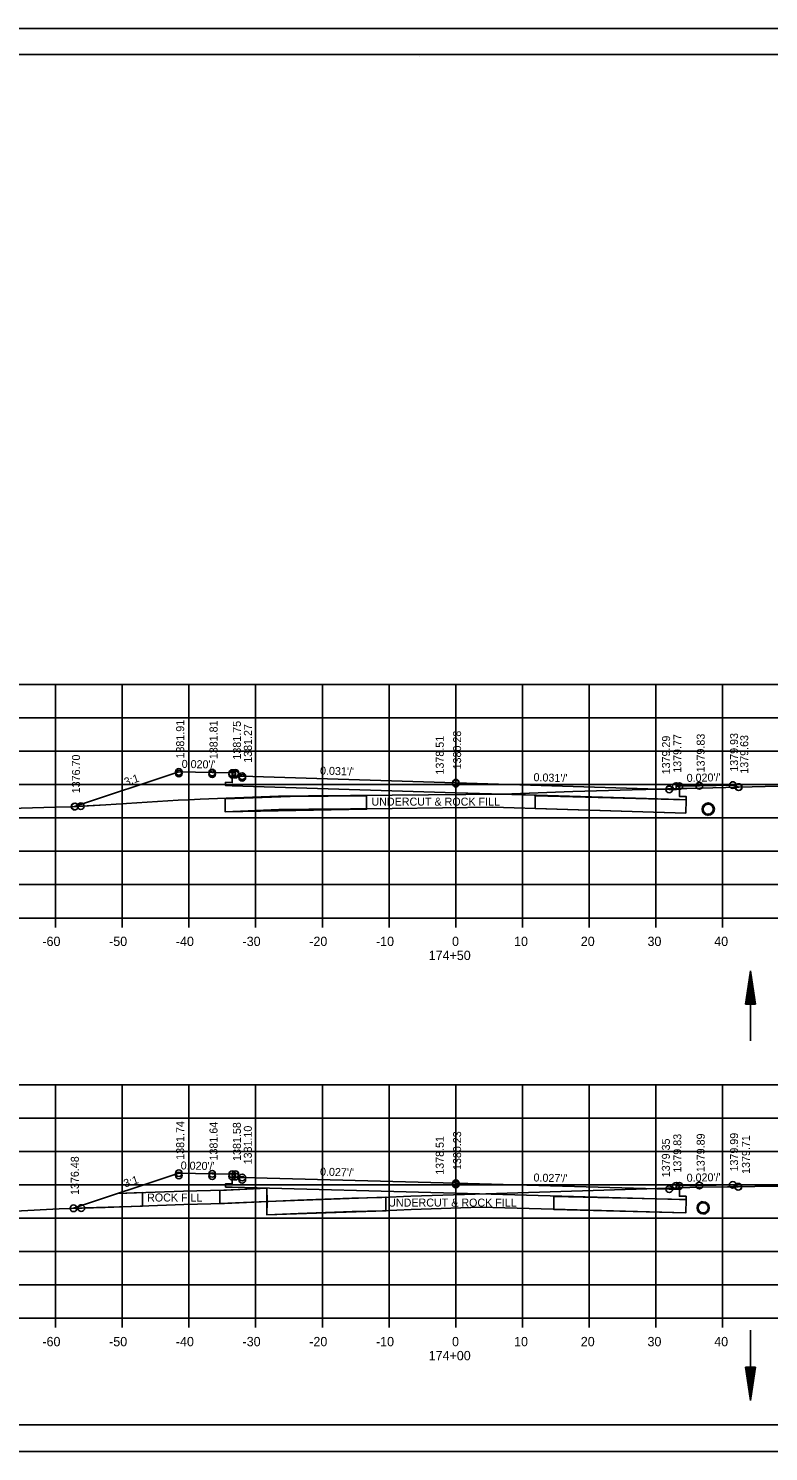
# Model space of a CAD drawing. Extents: x 1374311 to 1383814, y 384102 to 406278.
# Drawn here: x 1382576 to 1382686.9, y 396251.5 to 396464.9 of the extents above; entities that cross this region are included whole.
import ezdxf

# ---------------------------------------------------------------- set-up
doc = ezdxf.new("R2010")
doc.units = 0
for name, color, linetype in [('R_Axis', 7, 'Continuous'), ('R_Axis Annot', 7, 'Continuous'), ('R_Border', 7, 'Continuous'), ('R_Draft', 7, 'Continuous'), ('R_Exist Surface', 7, 'Continuous'), ('R_Fin Surface', 7, 'Continuous'), ('R_Grid', 7, 'Continuous'), ('R_No Plot', 7, 'Continuous'), ('R_Water', 7, 'Continuous'), ('R_Xsect Elev', 7, 'Continuous'), ('R_Xsect Slope', 7, 'Continuous')]:
    doc.layers.add(name, color=color, linetype=linetype)

msp = doc.modelspace()

# ---------------------------------------------------------------- linework, layer by layer
at = {"layer": 'R_Axis'}
for p, q in [((1382500.07, 396331.53), (1382780.07, 396331.53)), ((1382580.07, 396330.13), (1382580.07, 396331.53)), ((1382590.07, 396330.13), (1382590.07, 396331.53)), ((1382600.07, 396330.13), (1382600.07, 396331.53)), ((1382610.07, 396330.13), (1382610.07, 396331.53)), ((1382620.07, 396330.13), (1382620.07, 396331.53)), ((1382630.07, 396330.13), (1382630.07, 396331.53)), ((1382640.07, 396330.13), (1382640.07, 396331.53)), ((1382650.07, 396330.13), (1382650.07, 396331.53)), ((1382660.07, 396330.13), (1382660.07, 396331.53)), ((1382670.07, 396330.13), (1382670.07, 396331.53)), ((1382680.07, 396330.13), (1382680.07, 396331.53)), ((1382500.07, 396271.53), (1382780.07, 396271.53)), ((1382580.07, 396270.13), (1382580.07, 396271.53)), ((1382590.07, 396270.13), (1382590.07, 396271.53)), ((1382600.07, 396270.13), (1382600.07, 396271.53)), ((1382610.07, 396270.13), (1382610.07, 396271.53)), ((1382620.07, 396270.13), (1382620.07, 396271.53)), ((1382630.07, 396270.13), (1382630.07, 396271.53)), ((1382640.07, 396270.13), (1382640.07, 396271.53)), ((1382650.07, 396270.13), (1382650.07, 396271.53)), ((1382660.07, 396270.13), (1382660.07, 396271.53)), ((1382670.07, 396270.13), (1382670.07, 396271.53)), ((1382680.07, 396270.13), (1382680.07, 396271.53))]:
    msp.add_line(p, q, dxfattribs=at)
at = {"layer": 'R_Border'}
for p, q in [((1382482.07, 396460.99), (1382798.25, 396460.99)), ((1382634.59, 396460.73), (1382634.59, 396460.73)), ((1382634.59, 396460.73), (1382634.59, 396460.73)), ((1382798.25, 396255.53), (1382482.07, 396255.53))]:
    msp.add_line(p, q, dxfattribs=at)
at = {"layer": 'R_Draft'}
for p, q in [((1382683.51, 396318.62), (1382684.26, 396323.62)), ((1382683.64, 396318.62), (1382684.26, 396322.79)), ((1382683.77, 396318.62), (1382684.26, 396321.93)), ((1382685.01, 396318.62), (1382684.26, 396323.62)), ((1382684.89, 396318.62), (1382684.26, 396322.79)), ((1382684.76, 396318.62), (1382684.26, 396321.93)), ((1382683.89, 396318.62), (1382684.26, 396321.09)), ((1382684.02, 396318.62), (1382684.26, 396320.25)), ((1382684.15, 396318.62), (1382684.26, 396319.41)), ((1382684.64, 396318.62), (1382684.26, 396321.09)), ((1382684.51, 396318.62), (1382684.26, 396320.25)), ((1382684.38, 396318.62), (1382684.26, 396319.41)), ((1382685.01, 396318.62), (1382683.51, 396318.62)), ((1382683.51, 396264.21), (1382684.26, 396259.21)), ((1382685.01, 396264.21), (1382683.51, 396264.21)), ((1382683.64, 396264.21), (1382684.26, 396260.05)), ((1382683.77, 396264.21), (1382684.26, 396260.91)), ((1382683.89, 396264.21), (1382684.26, 396261.74)), ((1382684.02, 396264.21), (1382684.26, 396262.59)), ((1382684.15, 396264.21), (1382684.26, 396263.42)), ((1382685.01, 396264.21), (1382684.26, 396259.21)), ((1382684.51, 396264.21), (1382684.26, 396262.59)), ((1382684.76, 396264.21), (1382684.26, 396260.91)), ((1382684.89, 396264.21), (1382684.26, 396260.05)), ((1382684.64, 396264.21), (1382684.26, 396261.74)), ((1382684.38, 396264.21), (1382684.26, 396263.42))]:
    msp.add_line(p, q, dxfattribs=at)
at = {"layer": 'R_Exist Surface'}
for p, q in [((1382677.98, 396348.82), (1382677.73, 396348.73)), ((1382677.98, 396346.99), (1382677.73, 396346.9)), ((1382676.83, 396289.05), (1382677.46, 396288.95)), ((1382676.83, 396287.21), (1382677.46, 396287.12))]:
    msp.add_line(p, q, dxfattribs=at)
for points in [[(1382500.07, 396345.77), (1382505.31, 396345.88), (1382517.12, 396346.19), (1382526.98, 396346.6), (1382537.59, 396346.87), (1382550.22, 396347.2), (1382562.06, 396347.45), (1382568.15, 396347.79), (1382580.02, 396348.17), (1382582.46, 396348.2), (1382587.63, 396348.51), (1382598.45, 396349.21), (1382600.04, 396349.27), (1382601.77, 396349.33), (1382613.48, 396349.78), (1382618, 396349.84), (1382630.53, 396349.93), (1382636, 396350.01), (1382647.18, 396350.09), (1382657.62, 396350.5), (1382666.51, 396350.75), (1382674.68, 396350.97), (1382692.31, 396351.39)], [(1382500.07, 396285.31), (1382509.67, 396285.58), (1382514.05, 396285.65), (1382526.63, 396286.11), (1382537.05, 396286.49), (1382542.01, 396286.52), (1382551.38, 396286.93), (1382559.01, 396287.16), (1382568.35, 396287.29), (1382580.64, 396287.95), (1382587.54, 396288.15), (1382599.32, 396288.56), (1382605.38, 396288.73), (1382616.38, 396289.25), (1382623.15, 396289.48), (1382624.5, 396289.52), (1382629.01, 396289.64), (1382633.33, 396289.84), (1382647.79, 396290.28), (1382676.76, 396291.19), (1382688.92, 396291.31)]]:
    msp.add_lwpolyline(points, dxfattribs=at)
for centre in [(1382677.91, 396347.86), (1382677.15, 396288.08)]:
    msp.add_circle(centre, 0.917, dxfattribs=at)
at = {"layer": 'R_Fin Surface'}
msp.add_line((1382611.77, 396291.03), (1382611.77, 396287.03), dxfattribs=at)
for points in [[(1382582.94, 396348.23), (1382598.55, 396353.44), (1382598.56, 396353.44), (1382598.56, 396353.44), (1382603.56, 396353.34), (1382606.56, 396353.28), (1382606.56, 396353.28), (1382606.56, 396353.28), (1382607.06, 396353.28), (1382607.07, 396352.78), (1382607.07, 396352.78), (1382607.07, 396352.78), (1382608.07, 396352.8), (1382640.05, 396351.81), (1382640.07, 396351.81), (1382640.1, 396351.81), (1382672.07, 396350.82), (1382672.07, 396350.82), (1382673.07, 396350.8), (1382673.08, 396351.3), (1382673.08, 396351.3), (1382673.08, 396351.3), (1382673.58, 396351.3), (1382676.58, 396351.36), (1382676.58, 396351.36), (1382681.58, 396351.46), (1382681.58, 396351.46), (1382682.51, 396351.16), (1382682.51, 396351.16)], [(1382673.58, 396351.3), (1382673.59, 396349.76), (1382674.59, 396349.75), (1382674.58, 396349.25), (1382673.58, 396349.28), (1382640.07, 396350.31), (1382606.56, 396351.35), (1382605.56, 396351.38), (1382605.57, 396351.88), (1382606.57, 396351.83), (1382606.56, 396353.28)], [(1382605.5, 396349.39), (1382605.48, 396347.47), (1382613.54, 396347.78), (1382618.02, 396347.84), (1382630.55, 396347.93), (1382645.61, 396348.14)], [(1382674.58, 396349.25), (1382674.54, 396347.25), (1382645.61, 396348.14)], [(1382582.77, 396288.01), (1382582.77, 396288.01), (1382598.56, 396293.28), (1382598.56, 396293.28), (1382603.56, 396293.18), (1382606.56, 396293.12), (1382606.56, 396293.12), (1382606.56, 396293.12), (1382607.06, 396293.12), (1382607.07, 396292.62), (1382607.07, 396292.62), (1382607.07, 396292.62), (1382608.07, 396292.64), (1382640.06, 396291.76), (1382640.07, 396291.76), (1382672.06, 396290.89), (1382672.07, 396290.89), (1382672.07, 396290.89), (1382673.07, 396290.87), (1382673.08, 396291.37), (1382673.08, 396291.37), (1382673.08, 396291.37), (1382673.58, 396291.37), (1382676.58, 396291.43), (1382676.58, 396291.43), (1382676.58, 396291.43), (1382681.58, 396291.53), (1382682.42, 396291.25), (1382682.42, 396291.25)], [(1382673.58, 396291.37), (1382673.59, 396289.83), (1382674.59, 396289.82), (1382674.58, 396289.32), (1382673.58, 396289.34), (1382640.07, 396290.26), (1382606.56, 396291.18), (1382605.56, 396291.2), (1382605.57, 396291.7), (1382606.57, 396291.66), (1382606.56, 396293.12)], [(1382589.37, 396290.21), (1382599.26, 396290.56), (1382605.31, 396290.73), (1382611.77, 396291.03)], [(1382611.77, 396287.03), (1382616.46, 396287.25), (1382623.22, 396287.48), (1382624.56, 396287.52), (1382629.09, 396287.64), (1382633.4, 396287.84), (1382643.82, 396288.16)], [(1382674.58, 396289.32), (1382674.54, 396287.32), (1382643.82, 396288.16)]]:
    msp.add_lwpolyline(points, dxfattribs=at)
for points in [[(1382605.5, 396349.39), (1382615.26, 396349.77), (1382626.7, 396349.86), (1382626.7, 396347.84), (1382605.48, 396347.47)], [(1382651.98, 396349.85), (1382651.98, 396347.94), (1382674.54, 396347.25), (1382674.58, 396349.25), (1382651.98, 396349.85)], [(1382589.37, 396290.21), (1382582.77, 396288.01), (1382593.13, 396288.34), (1382593.13, 396290.36), (1382589.37, 396290.21)], [(1382604.7, 396290.67), (1382611.77, 396291.03), (1382611.79, 396289.01), (1382604.7, 396288.74)], [(1382611.79, 396289.01), (1382611.77, 396287.03), (1382629.6, 396287.62), (1382629.6, 396289.69), (1382611.79, 396289.01)], [(1382654.79, 396289.78), (1382654.79, 396287.85), (1382674.54, 396287.32), (1382674.58, 396289.32), (1382654.79, 396289.78)]]:
    msp.add_lwpolyline(points, close=True, dxfattribs=at)
at = {"layer": 'R_Grid'}
for p, q in [((1382500.07, 396366.53), (1382780.07, 396366.53)), ((1382580.07, 396331.53), (1382580.07, 396366.53)), ((1382590.07, 396331.53), (1382590.07, 396366.53)), ((1382600.07, 396331.53), (1382600.07, 396366.53)), ((1382610.07, 396331.53), (1382610.07, 396366.53)), ((1382620.07, 396331.53), (1382620.07, 396366.53)), ((1382630.07, 396331.53), (1382630.07, 396366.53)), ((1382640.07, 396331.53), (1382640.07, 396366.53)), ((1382650.07, 396331.53), (1382650.07, 396366.53)), ((1382660.07, 396331.53), (1382660.07, 396366.53)), ((1382670.07, 396331.53), (1382670.07, 396366.53)), ((1382680.07, 396331.53), (1382680.07, 396366.53)), ((1382500.07, 396361.53), (1382780.07, 396361.53)), ((1382500.07, 396356.53), (1382780.07, 396356.53)), ((1382500.07, 396351.53), (1382780.07, 396351.53)), ((1382500.07, 396346.53), (1382780.07, 396346.53)), ((1382500.07, 396341.53), (1382780.07, 396341.53)), ((1382500.07, 396336.53), (1382780.07, 396336.53)), ((1382500.07, 396331.53), (1382780.07, 396331.53)), ((1382500.07, 396306.53), (1382780.07, 396306.53)), ((1382580.07, 396271.53), (1382580.07, 396306.53)), ((1382590.07, 396271.53), (1382590.07, 396306.53)), ((1382600.07, 396271.53), (1382600.07, 396306.53)), ((1382610.07, 396271.53), (1382610.07, 396306.53)), ((1382620.07, 396271.53), (1382620.07, 396306.53)), ((1382630.07, 396271.53), (1382630.07, 396306.53)), ((1382640.07, 396271.53), (1382640.07, 396306.53)), ((1382650.07, 396271.53), (1382650.07, 396306.53)), ((1382660.07, 396271.53), (1382660.07, 396306.53)), ((1382670.07, 396271.53), (1382670.07, 396306.53)), ((1382680.07, 396271.53), (1382680.07, 396306.53)), ((1382500.07, 396301.53), (1382780.07, 396301.53)), ((1382500.07, 396296.53), (1382780.07, 396296.53)), ((1382500.07, 396291.53), (1382780.07, 396291.53)), ((1382500.07, 396286.53), (1382780.07, 396286.53)), ((1382500.07, 396281.53), (1382780.07, 396281.53)), ((1382500.07, 396276.53), (1382780.07, 396276.53)), ((1382500.07, 396271.53), (1382780.07, 396271.53))]:
    msp.add_line(p, q, dxfattribs=at)
at = {"layer": 'R_No Plot'}
for p, q in [((1382469.67, 396464.89), (1382803, 396464.89)), ((1382469.67, 396251.55), (1382803, 396251.55))]:
    msp.add_line(p, q, dxfattribs=at)
for points in [[(1382469.66, 396464.89), (1382803, 396464.89), (1382803, 396251.55), (1382469.66, 396251.55)], [(1382715.99, 396460.99), (1382715.99, 396451.11), (1382751.72, 396451.11), (1382751.72, 396448.19), (1382774.92, 396448.19), (1382774.92, 396423.86), (1382798.25, 396423.86), (1382798.25, 396255.53), (1382482.07, 396255.53), (1382482.07, 396460.99)], [(1382582.94, 396348.23), (1382587.63, 396348.51), (1382598.45, 396349.21), (1382600.04, 396349.27), (1382601.77, 396349.33), (1382613.48, 396349.78), (1382618, 396349.84), (1382630.53, 396349.93), (1382636, 396350.01), (1382647.18, 396350.09), (1382647.2, 396350.09), (1382640.07, 396350.31), (1382606.56, 396351.35), (1382605.56, 396351.38), (1382605.57, 396351.88), (1382606.57, 396351.83), (1382606.56, 396353.28), (1382606.56, 396353.28), (1382603.56, 396353.34), (1382598.56, 396353.44), (1382598.56, 396353.44), (1382598.55, 396353.44)], [(1382673.58, 396350.94), (1382674.68, 396350.97), (1382682.51, 396351.16), (1382681.58, 396351.46), (1382681.58, 396351.46), (1382676.58, 396351.36), (1382676.58, 396351.36), (1382673.58, 396351.3)], [(1382647.2, 396350.09), (1382657.62, 396350.5), (1382666.51, 396350.75), (1382673.58, 396350.94), (1382673.59, 396349.76), (1382674.59, 396349.75), (1382674.58, 396349.25), (1382673.58, 396349.28)], [(1382673.58, 396291.09), (1382676.76, 396291.19), (1382682.42, 396291.25), (1382681.58, 396291.53), (1382676.58, 396291.43), (1382676.58, 396291.43), (1382673.58, 396291.37)]]:
    msp.add_lwpolyline(points, close=True, dxfattribs=at)
for centre in [(1382598.56, 396353.44), (1382598.56, 396353.42), (1382598.56, 396353.19), (1382603.56, 396353.34), (1382603.56, 396353.32), (1382603.56, 396353.09), (1382606.56, 396353.26), (1382606.56, 396353.03), (1382607.06, 396353.28), (1382607.06, 396353.26), (1382607.06, 396353.03), (1382608.07, 396352.8), (1382608.07, 396352.78), (1382608.07, 396352.55), (1382640.07, 396351.81), (1382640.07, 396351.8), (1382640.07, 396351.68), (1382673.08, 396351.3), (1382673.08, 396351.29), (1382673.08, 396351.29), (1382673.58, 396351.29), (1382673.58, 396351.29), (1382676.58, 396351.36), (1382676.58, 396351.35), (1382676.58, 396351.35), (1382681.58, 396351.46), (1382681.58, 396351.45), (1382681.58, 396351.45), (1382682.46, 396351.15), (1382682.46, 396351.15), (1382682.51, 396351.16), (1382672.07, 396350.82), (1382672.07, 396350.81), (1382672.07, 396350.81), (1382582.94, 396348.23), (1382582.94, 396348.23), (1382583, 396348.24), (1382583, 396348.24), (1382583.85, 396348.29), (1382583.85, 396348.29), (1382598.56, 396293.28), (1382598.56, 396293.27), (1382598.56, 396292.92), (1382603.56, 396293.18), (1382603.56, 396293.17), (1382603.56, 396292.82), (1382606.56, 396293.11), (1382606.56, 396292.76), (1382607.06, 396293.12), (1382607.06, 396293.11), (1382607.06, 396292.76), (1382608.07, 396292.64), (1382608.07, 396292.63), (1382608.07, 396292.28), (1382640.07, 396291.76), (1382640.07, 396291.75), (1382640.07, 396291.58), (1382673.08, 396291.37), (1382673.08, 396291.36), (1382673.08, 396291.36), (1382673.58, 396291.36), (1382673.58, 396291.36), (1382676.58, 396291.43), (1382676.58, 396291.42), (1382676.58, 396291.42), (1382681.58, 396291.53), (1382681.58, 396291.52), (1382681.58, 396291.52), (1382682.41, 396291.24), (1382682.41, 396291.24), (1382682.42, 396291.25), (1382672.07, 396290.89), (1382672.07, 396290.88), (1382672.07, 396290.88), (1382582.77, 396288.01), (1382582.77, 396288.01), (1382582.79, 396288.01), (1382582.79, 396288.01), (1382583.94, 396288.05), (1382583.94, 396288.05)]:
    msp.add_circle(centre, 0.5, dxfattribs=at)
at = {"layer": 'R_Water'}
for p, q in [((1382677.98, 396348.65), (1382677.73, 396348.56)), ((1382677.98, 396347.15), (1382677.73, 396347.06)), ((1382684.26, 396313.12), (1382684.26, 396323.62)), ((1382676.83, 396288.88), (1382677.46, 396288.79)), ((1382676.83, 396287.38), (1382677.46, 396287.29)), ((1382684.26, 396269.72), (1382684.26, 396259.21))]:
    msp.add_line(p, q, dxfattribs=at)
for centre in [(1382677.91, 396347.86), (1382677.15, 396288.08)]:
    msp.add_circle(centre, 0.75, dxfattribs=at)

# ---------------------------------------------------------------- texts
at = {"layer": 'R_Axis Annot'}
for s, p in [('-60', (1382578.11, 396327.33)), ('-50', (1382588.11, 396327.33)), ('-40', (1382598.11, 396327.33)), ('-30', (1382608.11, 396327.33)), ('-20', (1382618.11, 396327.33)), ('-10', (1382628.11, 396327.33)), ('0', (1382639.51, 396327.33)), ('10', (1382648.81, 396327.33)), ('20', (1382658.81, 396327.33)), ('30', (1382668.81, 396327.33)), ('40', (1382678.81, 396327.33)), ('174+50', (1382636.01, 396325.23)), ('-60', (1382578.11, 396267.33)), ('-50', (1382588.11, 396267.33)), ('-40', (1382598.11, 396267.33)), ('-30', (1382608.11, 396267.33)), ('-20', (1382618.11, 396267.33)), ('-10', (1382628.11, 396267.33)), ('0', (1382639.51, 396267.33)), ('10', (1382648.81, 396267.33)), ('20', (1382658.81, 396267.33)), ('30', (1382668.81, 396267.33)), ('40', (1382678.81, 396267.33)), ('174+00', (1382636.01, 396265.23))]:
    msp.add_text(s, height=1.4, dxfattribs=at).set_placement(p)
at = {"layer": 'R_Fin Surface'}
for s, p in [('UNDERCUT & ROCK FILL', (1382627.43, 396348.38)), ('ROCK FILL', (1382593.8, 396289.03)), ('UNDERCUT & ROCK FILL', (1382629.94, 396288.27))]:
    msp.add_text(s, height=1.2, rotation=359.9804, dxfattribs=at).set_placement(p)
at = {"layer": 'R_Xsect Elev'}
for s, p in [('1381.91', (1382599.36, 396355.44)), ('1381.81', (1382604.36, 396355.34)), ('1381.75', (1382607.86, 396355.28)), ('1381.27', (1382609.51, 396354.8)), ('1378.51', (1382638.27, 396353.04)), ('1380.28', (1382640.87, 396353.81)), ('1379.29', (1382672.19, 396353.07)), ('1379.77', (1382673.88, 396353.3)), ('1379.83', (1382677.38, 396353.36)), ('1379.93', (1382682.38, 396353.46)), ('1379.63', (1382683.91, 396353.16)), ('1376.70', (1382583.74, 396350.23)), ('1381.74', (1382599.36, 396295.28)), ('1381.64', (1382604.36, 396295.18)), ('1381.58', (1382607.86, 396295.12)), ('1381.10', (1382609.5, 396294.6)), ('1378.51', (1382638.27, 396293.04)), ('1380.23', (1382640.87, 396293.76)), ('1379.35', (1382672.16, 396292.67)), ('1379.83', (1382673.88, 396293.37)), ('1379.89', (1382677.38, 396293.43)), ('1379.99', (1382682.38, 396293.53)), ('1379.71', (1382684.16, 396293.17)), ('1376.48', (1382583.57, 396290.01))]:
    msp.add_text(s, height=1.2, rotation=90, dxfattribs=at).set_placement(p)
at = {"layer": 'R_Xsect Slope'}
for s, rotation, p in [("0.020'/'", 358.8542, (1382598.98, 396354.04)), ("0.031'/'", 358.2326, (1382619.71, 396353.04)), ('3:1', 18.4349, (1382590.59, 396351.31)), ("0.031'/'", 358.2326, (1382651.71, 396352.05)), ("0.020'/'", 1.1458, (1382674.69, 396351.93)), ("0.020'/'", 358.8542, (1382598.83, 396293.84)), ("0.027'/'", 358.434, (1382619.71, 396292.92)), ('3:1', 18.4349, (1382590.51, 396291.12)), ("0.027'/'", 358.434, (1382651.71, 396292.04)), ("0.020'/'", 1.1458, (1382674.69, 396291.99))]:
    msp.add_text(s, height=1.2, rotation=rotation, dxfattribs=at).set_placement(p)

doc.saveas('drawing.dxf')
